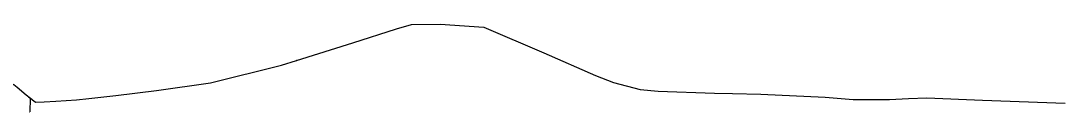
# Model space of a CAD drawing. Extents: x -548873 to -538270, y -1201997 to -1192514.
# Drawn here: x -544776 to -544101, y -1197727 to -1197671 of the extents above; entities that cross this region are included whole.
import ezdxf

# ---------------------------------------------------------------- set-up
doc = ezdxf.new("R2010")
doc.units = 0
for name, color, linetype in [('KN_HRAN_STÁTNÍ', 7, 'Continuous'), ('KN_VKP_HRAN_', 7, 'Continuous'), ('PK_HRAN_SPORNÁ', 7, 'Continuous'), ('Vrstva 29', 7, 'Continuous')]:
    doc.layers.add(name, color=color, linetype=linetype)

# ---------------------------------------------------------------- blocks, each defined once
blk = doc.blocks.new('160')
at = {"layer": 'KN_HRAN_STÁTNÍ'}
blk.add_circle((0, 0), 0.0458, dxfattribs=at)
blk = doc.blocks.new('147')
at = {"layer": 'KN_HRAN_STÁTNÍ'}
blk.add_line((0, 1.27), (0, -1.27), dxfattribs=at)

msp = doc.modelspace()

# ---------------------------------------------------------------- linework, layer by layer
at = {"layer": 'KN_VKP_HRAN_'}
for points in [[(-544769.66, -1197718.728), (-544769.767, -1197718.865), (-544770.004, -1197727.345)], [(-544769.564, -1197718.604), (-544769.66, -1197718.728)]]:
    msp.add_lwpolyline(points, dxfattribs=at)
at = {"layer": 'PK_HRAN_SPORNÁ'}
for points in [[(-544597.642, -1197694.288), (-544561.45, -1197682.92), (-544533.13, -1197673.97), (-544523.54, -1197671.19), (-544505.05, -1197670.86), (-544476.84, -1197672.88), (-544438.11, -1197689.38), (-544404.61, -1197704.02), (-544393.15, -1197708.45), (-544375.91, -1197713.02), (-544364.22, -1197714.13), (-544327.8, -1197715.42), (-544316.13, -1197715.58), (-544298.02, -1197716.02), (-544256.33, -1197717.97), (-544238.39, -1197719.34), (-544214.75, -1197719.38), (-544202.48, -1197718.69), (-544190.65, -1197718.39), (-544154.87, -1197719.9), (-544101.42, -1197721.89)], [(-544653.32, -1197708.79), (-544607.36, -1197697.34), (-544597.642, -1197694.288)], [(-544780.823, -1197709.442), (-544780.3, -1197709.85), (-544778.167, -1197711.488), (-544772.317, -1197716.428), (-544769.564, -1197718.604)], [(-544769.564, -1197718.604), (-544767.192, -1197720.478), (-544766.102, -1197721.239), (-544760.638, -1197720.893), (-544753.089, -1197720.407), (-544739.798, -1197719.718), (-544731.749, -1197718.807), (-544714.341, -1197716.836), (-544688.223, -1197713.676), (-544653.32, -1197708.79)]]:
    msp.add_lwpolyline(points, dxfattribs=at)

# ---------------------------------------------------------------- block references
at = {"layer": 'Vrstva 29'}
for name, p, xscale, yscale, rotation in [('160', (-544597.642, -1197694.288), 1.033506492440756, 1.033506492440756, 23.041281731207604), ('160', (-544653.32, -1197708.79), 1.0060666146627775, 1.0060666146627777, 12.654735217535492), ('147', (-544769.66, -1197718.728), 0.9999999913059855, 0.9999999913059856, -127.00000193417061), ('160', (-544769.564, -1197718.604), 1.0098116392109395, 1.0098116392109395, -169.38969821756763), ('160', (-544770.004, -1197727.345), 1.000000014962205, 1.0000000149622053, 89.0000000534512)]:
    msp.add_blockref(name, p, dxfattribs=dict(at, xscale=xscale, yscale=yscale, rotation=rotation))

doc.saveas('drawing.dxf')
